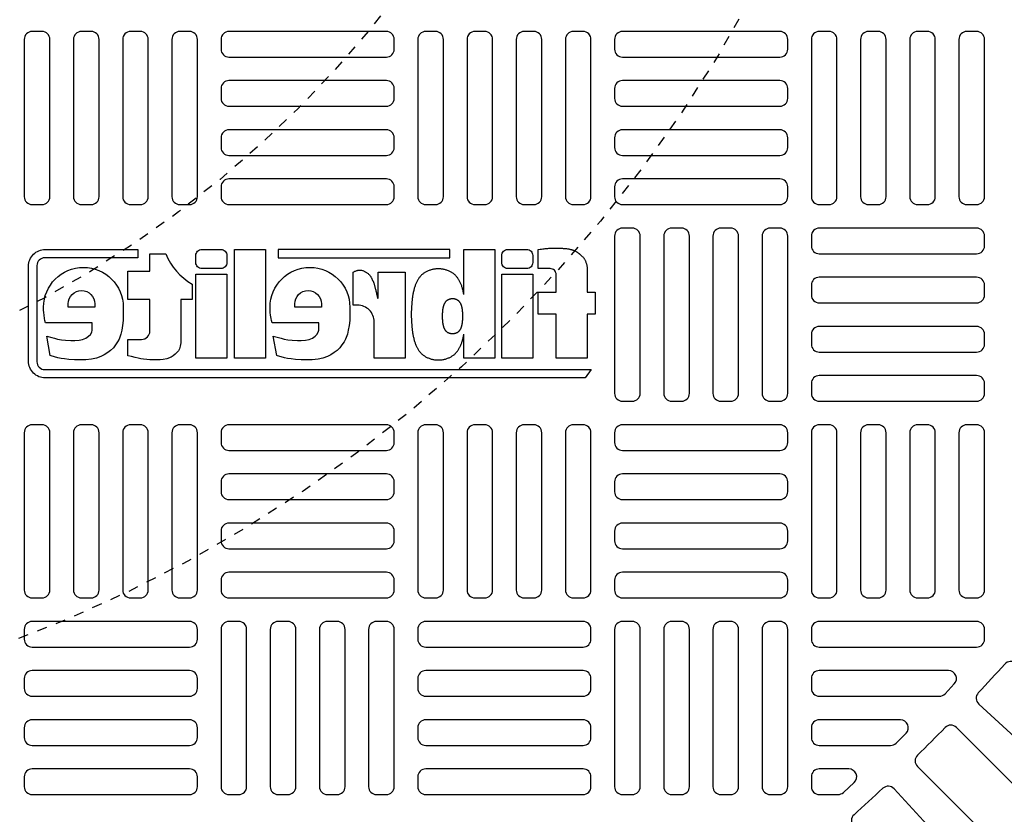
# Model space of a CAD drawing. Extents: x -169 to 7270, y -140 to 2984.
# Tile 503 of 656: x 1872.49 to 1882.34, y 1464.17 to 1472.13. Entities that reach past the tile are written whole.
import ezdxf

# ---------------------------------------------------------------- set-up
doc = ezdxf.new("R2010")
doc.units = 0
doc.header["$MEASUREMENT"] = 0
doc.linetypes.add('HIDDEN2', pattern=[0.28125, 0.1875, -0.09375])
doc.layers.get('DEFPOINTS').update_dxf_attribs({"linetype": 'CONTINUOUS'})
for name, color, linetype in [('TANK-MANHOLE-COVER-40', 2, 'CONTINUOUS'), ('TANK-MANHOLE-COVER-HATCH-40', 252, 'CONTINUOUS'), ('TANK-SLOPE', 3, 'CONTINUOUS')]:
    doc.layers.add(name, color=color, linetype=linetype)

msp = doc.modelspace()

# ---------------------------------------------------------------- linework, layer by layer
at = {"layer": 'DEFPOINTS', "color": 8, "linetype": 'HIDDEN2', "ltscale": 0.125}
msp.add_circle((1867.50097, 1479.01839), 14, dxfattribs=at)
msp.add_circle((1867.50097, 1479.01839), 14, dxfattribs=at)
at = {"layer": 'DEFPOINTS', "color": 8, "linetype": 'HIDDEN2', "ltscale": 0.5}
msp.add_circle((1867.50097, 1479.01839), 11, dxfattribs=at)
msp.add_circle((1867.50097, 1479.01839), 11, dxfattribs=at)
at = {"layer": 'TANK-MANHOLE-COVER-40', "color": 2}
for points in [[(1873.67674, 1469.82892), (1873.67674, 1469.7455), (1872.74423, 1469.7455, 0.4142136), (1872.66572, 1469.66698), (1872.66572, 1468.70454, 0.4142136), (1872.74423, 1468.62602), (1878.21197, 1468.62602), (1878.14904, 1468.54259), (1872.74914, 1468.54259, -0.4142136), (1872.58229, 1468.70944), (1872.58229, 1469.66207, -0.4142136), (1872.74914, 1469.82892)], [(1873.57592, 1468.76509), (1873.57592, 1468.92864), (1873.71274, 1468.92864, 0.4142136), (1873.79616, 1469.01207), (1873.79616, 1469.32921), (1873.57592, 1469.32921), (1873.57592, 1469.60992), (1873.79616, 1469.60992), (1873.79616, 1469.78384), (1873.95558, 1469.78384, 0.1618679), (1874.21755, 1469.48095), (1874.21755, 1469.32795), (1874.10615, 1469.32795), (1874.10615, 1468.89323), (1874.09993, 1468.86079), (1874.09239, 1468.8353), (1874.0808, 1468.81502), (1874.06572, 1468.79706), (1874.04833, 1468.78026), (1874.02804, 1468.76346), (1874.00948, 1468.7513), (1873.96658, 1468.73392), (1873.93005, 1468.72697), (1873.89816, 1468.72349), (1873.87091, 1468.72349), (1873.83438, 1468.72349), (1873.79669, 1468.72349), (1873.76538, 1468.72581), (1873.73291, 1468.72986), (1873.70682, 1468.73508), (1873.67841, 1468.74203), (1873.64884, 1468.7484), (1873.61174, 1468.75709)], [(1874.50656, 1469.63729), (1874.31575, 1469.63729, -0.4142136), (1874.25616, 1469.69688), (1874.25616, 1469.76933, -0.4142136), (1874.31575, 1469.82892), (1874.50656, 1469.82892, -0.4142136), (1874.56615, 1469.76933), (1874.56615, 1469.69688, -0.4142136)], [(1877.56701, 1469.63729), (1877.3762, 1469.63729, -0.4142136), (1877.31661, 1469.69688), (1877.31661, 1469.76933, -0.4142136), (1877.3762, 1469.82892), (1877.56701, 1469.82892, -0.4142136), (1877.6266, 1469.76933), (1877.6266, 1469.69688, -0.4142136)], [(1873.21989, 1469.02022), (1873.21989, 1469.09359), (1872.75331, 1469.09359), (1872.74583, 1469.1162), (1872.74232, 1469.13724), (1872.73725, 1469.17075), (1872.73413, 1469.19607), (1872.73296, 1469.22022), (1872.73205, 1469.2494, -1), (1873.53024, 1469.2494), (1873.52972, 1469.20946), (1873.52879, 1469.16047), (1873.52972, 1469.11888), (1873.52232, 1469.0662), (1873.51492, 1469.02092), (1873.50567, 1468.97933), (1873.48809, 1468.93127), (1873.47237, 1468.90262), (1873.45109, 1468.87304), (1873.43074, 1468.84531), (1873.40299, 1468.81759), (1873.37432, 1468.79633), (1873.34009, 1468.77415), (1873.30587, 1468.75751), (1873.26147, 1468.74088), (1873.21337, 1468.73071), (1873.15509, 1468.72424), (1873.09404, 1468.72332), (1873.04224, 1468.72332), (1872.98582, 1468.72701), (1872.94234, 1468.73256), (1872.90719, 1468.73718), (1872.87574, 1468.7455), (1872.84337, 1468.75289), (1872.80729, 1468.76398), (1872.79987, 1468.76744), (1872.7643, 1468.96192), (1872.81583, 1468.94744), (1872.84331, 1468.93921), (1872.87171, 1468.93188), (1872.91018, 1468.92456), (1872.95323, 1468.91999), (1873.00545, 1468.91816), (1873.04392, 1468.91724), (1873.08697, 1468.9209), (1873.12178, 1468.92731), (1873.15659, 1468.93921), (1873.18316, 1468.95934), (1873.20062, 1468.97686), (1873.21514, 1469.00193)], [(1875.03035, 1468.96192), (1875.08188, 1468.94744), (1875.10936, 1468.93921), (1875.13776, 1468.93188), (1875.17623, 1468.92456), (1875.21929, 1468.91999), (1875.2715, 1468.91816), (1875.30997, 1468.91724), (1875.35303, 1468.9209), (1875.38784, 1468.92731), (1875.42264, 1468.93921), (1875.44921, 1468.95934), (1875.46667, 1468.97686), (1875.48119, 1469.00193), (1875.48595, 1469.02022), (1875.48595, 1469.09359), (1875.01937, 1469.09359), (1875.01188, 1469.1162), (1875.00838, 1469.13724), (1875.00331, 1469.17075), (1875.00019, 1469.19607), (1874.99902, 1469.22022), (1874.99811, 1469.2494, -1), (1875.7963, 1469.2494), (1875.79577, 1469.20946), (1875.79485, 1469.16047), (1875.79577, 1469.11888), (1875.78837, 1469.0662), (1875.78097, 1469.02092), (1875.77172, 1468.97933), (1875.75415, 1468.93127), (1875.73842, 1468.90262), (1875.71715, 1468.87304), (1875.6968, 1468.84531), (1875.66905, 1468.81759), (1875.64037, 1468.79633), (1875.60615, 1468.77415), (1875.57192, 1468.75751), (1875.52752, 1468.74088), (1875.47942, 1468.73071), (1875.42115, 1468.72424), (1875.3601, 1468.72332), (1875.3083, 1468.72332), (1875.25187, 1468.72701), (1875.2084, 1468.73256), (1875.17325, 1468.73718), (1875.1418, 1468.7455), (1875.10942, 1468.75289), (1875.07335, 1468.76398), (1875.06593, 1468.76744)], [(1872.97908, 1469.2494), (1872.97908, 1469.28408, -1), (1873.24584, 1469.28408), (1873.24584, 1469.2494)], [(1875.24513, 1469.2494), (1875.24513, 1469.28408, -1), (1875.5119, 1469.28408), (1875.5119, 1469.2494)]]:
    msp.add_lwpolyline(points, format="xyb", close=True, dxfattribs=at)
for points in [[(1874.95173, 1468.74181), (1874.64174, 1468.74181), (1874.64174, 1469.82892), (1874.95173, 1469.82892)], [(1876.79637, 1469.7455), (1876.79637, 1469.82892), (1875.07812, 1469.82892), (1875.07812, 1469.7455)], [(1874.56615, 1468.74181), (1874.25616, 1468.74181), (1874.25616, 1469.58108), (1874.56615, 1469.58108)], [(1877.6266, 1468.74181), (1877.31661, 1468.74181), (1877.31661, 1469.58108), (1877.6266, 1469.58108)], [(1876.72101, 1469.1408), (1876.72116, 1469.13819), (1876.72133, 1469.13555), (1876.72151, 1469.13287), (1876.7217, 1469.13017), (1876.72189, 1469.12744), (1876.72209, 1469.1247), (1876.72229, 1469.12195), (1876.72248, 1469.1192), (1876.72266, 1469.11644), (1876.72285, 1469.11366), (1876.72305, 1469.11087), (1876.72328, 1469.10804), (1876.72353, 1469.10516), (1876.72382, 1469.10221), (1876.72416, 1469.0992), (1876.72455, 1469.0961), (1876.72501, 1469.09292), (1876.72553, 1469.08965), (1876.7261, 1469.08634), (1876.72672, 1469.08299), (1876.72739, 1469.07963), (1876.72809, 1469.07628), (1876.72882, 1469.07297), (1876.72958, 1469.06971), (1876.73037, 1469.06653), (1876.73117, 1469.06341), (1876.732, 1469.06037), (1876.73287, 1469.0574), (1876.73376, 1469.0545), (1876.73469, 1469.05166), (1876.73566, 1469.04889), (1876.73667, 1469.04619), (1876.73773, 1469.04354), (1876.73884, 1469.04095), (1876.73999, 1469.03841), (1876.7412, 1469.03593), (1876.74246, 1469.0335), (1876.74378, 1469.03111), (1876.74515, 1469.02876), (1876.74658, 1469.02645), (1876.74807, 1469.02417), (1876.74962, 1469.02194), (1876.75123, 1469.01976), (1876.7529, 1469.01763), (1876.75462, 1469.01556), (1876.7564, 1469.01356), (1876.75823, 1469.01164), (1876.76011, 1469.00979), (1876.76205, 1469.00803), (1876.76404, 1469.00634), (1876.76609, 1469.00474), (1876.76822, 1469.0032), (1876.77042, 1469.00172), (1876.7727, 1469.00031), (1876.77507, 1468.99894), (1876.77754, 1468.99762), (1876.78011, 1468.99634), (1876.78276, 1468.99512), (1876.7855, 1468.99394), (1876.7883, 1468.99283), (1876.79116, 1468.99179), (1876.79406, 1468.99083), (1876.79699, 1468.98994), (1876.79995, 1468.98916), (1876.80292, 1468.98846), (1876.8059, 1468.98787), (1876.80889, 1468.98737), (1876.81188, 1468.98697), (1876.81488, 1468.98665), (1876.81788, 1468.98643), (1876.82088, 1468.9863), (1876.82389, 1468.98626), (1876.82689, 1468.9863), (1876.8299, 1468.98643), (1876.8329, 1468.98665), (1876.8359, 1468.98697), (1876.83889, 1468.98737), (1876.84187, 1468.98787), (1876.84485, 1468.98846), (1876.84782, 1468.98916), (1876.85078, 1468.98994), (1876.85371, 1468.99083), (1876.85662, 1468.99179), (1876.85947, 1468.99283), (1876.86228, 1468.99394), (1876.86501, 1468.99512), (1876.86767, 1468.99634), (1876.87023, 1468.99762), (1876.8727, 1468.99894), (1876.87507, 1469.00031), (1876.87736, 1469.00172), (1876.87956, 1469.0032), (1876.88168, 1469.00474), (1876.88374, 1469.00634), (1876.88573, 1469.00803), (1876.88766, 1469.00979), (1876.88954, 1469.01164), (1876.89137, 1469.01356), (1876.89315, 1469.01556), (1876.89487, 1469.01763), (1876.89654, 1469.01976), (1876.89815, 1469.02194), (1876.8997, 1469.02417), (1876.90119, 1469.02645), (1876.90263, 1469.02876), (1876.904, 1469.03111), (1876.90531, 1469.0335), (1876.90657, 1469.03593), (1876.90778, 1469.03841), (1876.90893, 1469.04095), (1876.91004, 1469.04354), (1876.9111, 1469.04619), (1876.91211, 1469.04889), (1876.91308, 1469.05166), (1876.91401, 1469.0545), (1876.91491, 1469.0574), (1876.91577, 1469.06037), (1876.9166, 1469.06341), (1876.91741, 1469.06653), (1876.91819, 1469.06971), (1876.91895, 1469.07297), (1876.91968, 1469.07628), (1876.92039, 1469.07963), (1876.92105, 1469.08299), (1876.92167, 1469.08634), (1876.92225, 1469.08965), (1876.92277, 1469.09292), (1876.92322, 1469.0961), (1876.92362, 1469.0992), (1876.92396, 1469.10221), (1876.92425, 1469.10516), (1876.9245, 1469.10804), (1876.92472, 1469.11087), (1876.92492, 1469.11366), (1876.92511, 1469.11644), (1876.9253, 1469.1192), (1876.92549, 1469.12195), (1876.92568, 1469.1247), (1876.92588, 1469.12744), (1876.92607, 1469.13017), (1876.92626, 1469.13287), (1876.92644, 1469.13555), (1876.92661, 1469.13819), (1876.92676, 1469.1408), (1876.9269, 1469.14336), (1876.92702, 1469.14589), (1876.92713, 1469.14838), (1876.92721, 1469.15085), (1876.92728, 1469.1533), (1876.92733, 1469.15573), (1876.92736, 1469.15815), (1876.92737, 1469.16056), (1876.92736, 1469.16297), (1876.92733, 1469.16539), (1876.92728, 1469.16782), (1876.92721, 1469.17027), (1876.92713, 1469.17274), (1876.92702, 1469.17523), (1876.9269, 1469.17776), (1876.92676, 1469.18032), (1876.92661, 1469.18293), (1876.92644, 1469.18557), (1876.92626, 1469.18825), (1876.92607, 1469.19095), (1876.92588, 1469.19367), (1876.92568, 1469.19641), (1876.92549, 1469.19917), (1876.9253, 1469.20192), (1876.92511, 1469.20468), (1876.92492, 1469.20745), (1876.92472, 1469.21025), (1876.9245, 1469.21308), (1876.92425, 1469.21596), (1876.92396, 1469.2189), (1876.92362, 1469.22192), (1876.92322, 1469.22501), (1876.92277, 1469.2282), (1876.92225, 1469.23147), (1876.92167, 1469.23478), (1876.92105, 1469.23813), (1876.92039, 1469.24149), (1876.91968, 1469.24483), (1876.91895, 1469.24815), (1876.91819, 1469.25141), (1876.91741, 1469.25459), (1876.9166, 1469.25771), (1876.91577, 1469.26075), (1876.91491, 1469.26372), (1876.91401, 1469.26662), (1876.91308, 1469.26945), (1876.91211, 1469.27222), (1876.9111, 1469.27493), (1876.91004, 1469.27758), (1876.90893, 1469.28017), (1876.90778, 1469.2827), (1876.90657, 1469.28519), (1876.90531, 1469.28762), (1876.904, 1469.29001), (1876.90263, 1469.29236), (1876.90119, 1469.29467), (1876.8997, 1469.29694), (1876.89815, 1469.29918), (1876.89654, 1469.30136), (1876.89487, 1469.30349), (1876.89315, 1469.30555), (1876.89137, 1469.30755), (1876.88954, 1469.30948), (1876.88766, 1469.31133), (1876.88573, 1469.31309), (1876.88374, 1469.31477), (1876.88168, 1469.31638), (1876.87956, 1469.31792), (1876.87736, 1469.3194), (1876.87507, 1469.32081), (1876.8727, 1469.32218), (1876.87023, 1469.3235), (1876.86767, 1469.32477), (1876.86501, 1469.326), (1876.86228, 1469.32718), (1876.85947, 1469.32829), (1876.85662, 1469.32933), (1876.85371, 1469.33029), (1876.85078, 1469.33117), (1876.84782, 1469.33196), (1876.84485, 1469.33265), (1876.84187, 1469.33325), (1876.83889, 1469.33375), (1876.8359, 1469.33415), (1876.8329, 1469.33446), (1876.8299, 1469.33469), (1876.82689, 1469.33482), (1876.82389, 1469.33486), (1876.82088, 1469.33482), (1876.81788, 1469.33469), (1876.81488, 1469.33446), (1876.81188, 1469.33415), (1876.80889, 1469.33375), (1876.8059, 1469.33325), (1876.80292, 1469.33265), (1876.79995, 1469.33196), (1876.79699, 1469.33117), (1876.79406, 1469.33029), (1876.79116, 1469.32933), (1876.7883, 1469.32829), (1876.7855, 1469.32718), (1876.78276, 1469.326), (1876.78011, 1469.32477), (1876.77754, 1469.3235), (1876.77507, 1469.32218), (1876.7727, 1469.32081), (1876.77042, 1469.3194), (1876.76822, 1469.31792), (1876.76609, 1469.31638), (1876.76404, 1469.31477), (1876.76205, 1469.31309), (1876.76011, 1469.31133), (1876.75823, 1469.30948), (1876.7564, 1469.30755), (1876.75462, 1469.30555), (1876.7529, 1469.30349), (1876.75123, 1469.30136), (1876.74962, 1469.29918), (1876.74807, 1469.29694), (1876.74658, 1469.29467), (1876.74515, 1469.29236), (1876.74378, 1469.29001), (1876.74246, 1469.28762), (1876.7412, 1469.28519), (1876.73999, 1469.2827), (1876.73884, 1469.28017), (1876.73773, 1469.27758), (1876.73667, 1469.27493), (1876.73566, 1469.27222), (1876.73469, 1469.26945), (1876.73376, 1469.26662), (1876.73287, 1469.26372), (1876.732, 1469.26075), (1876.73117, 1469.25771), (1876.73037, 1469.25459), (1876.72958, 1469.25141), (1876.72882, 1469.24815), (1876.72809, 1469.24483), (1876.72739, 1469.24149), (1876.72672, 1469.23813), (1876.7261, 1469.23478), (1876.72553, 1469.23147), (1876.72501, 1469.2282), (1876.72455, 1469.22501), (1876.72416, 1469.22192), (1876.72382, 1469.2189), (1876.72353, 1469.21596), (1876.72328, 1469.21308), (1876.72305, 1469.21025), (1876.72285, 1469.20745), (1876.72266, 1469.20468), (1876.72248, 1469.20192), (1876.72229, 1469.19917), (1876.72209, 1469.19641), (1876.72189, 1469.19367), (1876.7217, 1469.19095), (1876.72151, 1469.18825), (1876.72133, 1469.18557), (1876.72116, 1469.18293), (1876.72101, 1469.18032), (1876.72087, 1469.17776), (1876.72075, 1469.17523), (1876.72065, 1469.17274), (1876.72056, 1469.17027), (1876.72049, 1469.16782), (1876.72045, 1469.16539), (1876.72042, 1469.16297), (1876.72041, 1469.16056), (1876.72042, 1469.15815), (1876.72045, 1469.15573), (1876.72049, 1469.1533), (1876.72056, 1469.15085), (1876.72065, 1469.14838), (1876.72075, 1469.14589), (1876.72087, 1469.14336)]]:
    msp.add_lwpolyline(points, close=True, dxfattribs=at)
for points in [[(1876.93694, 1469.37717), (1876.93694, 1469.82892), (1877.24693, 1469.82892), (1877.24693, 1468.74181), (1876.93694, 1468.74181), (1876.93694, 1468.97982)], [(1877.68183, 1469.82892), (1877.69949, 1469.83123), (1877.71493, 1469.83321), (1877.72846, 1469.83489), (1877.74036, 1469.83631), (1877.75094, 1469.83749), (1877.76049, 1469.83846), (1877.76932, 1469.83926), (1877.77772, 1469.83991), (1877.78593, 1469.84044), (1877.79404, 1469.84086), (1877.80205, 1469.8412), (1877.80998, 1469.84145), (1877.81785, 1469.84164), (1877.82568, 1469.84178), (1877.83349, 1469.84187), (1877.8413, 1469.84194), (1877.84912, 1469.84199), (1877.85698, 1469.84202), (1877.86489, 1469.84201), (1877.87288, 1469.84196), (1877.88096, 1469.84186), (1877.88916, 1469.8417), (1877.89749, 1469.84147), (1877.90598, 1469.84116), (1877.91463, 1469.84076), (1877.92337, 1469.84028), (1877.93211, 1469.83972), (1877.94077, 1469.83907), (1877.94926, 1469.83834), (1877.95749, 1469.83753), (1877.96539, 1469.83664), (1877.97285, 1469.83568), (1877.97983, 1469.83465), (1877.98634, 1469.83355), (1877.99245, 1469.83238), (1877.9982, 1469.83115), (1878.00366, 1469.82985), (1878.00886, 1469.82851), (1878.01387, 1469.82711), (1878.01874, 1469.82567), (1878.02351, 1469.82418), (1878.0282, 1469.82263), (1878.03281, 1469.821), (1878.03736, 1469.81929), (1878.04183, 1469.81748), (1878.04625, 1469.81555), (1878.05061, 1469.81348), (1878.05492, 1469.81127), (1878.05918, 1469.80891), (1878.06337, 1469.80642), (1878.06747, 1469.80383), (1878.07146, 1469.80118), (1878.0753, 1469.7985), (1878.07899, 1469.79583), (1878.08248, 1469.79319), (1878.08577, 1469.79062), (1878.08883, 1469.78814), (1878.09172, 1469.78573), (1878.09448, 1469.78334), (1878.09718, 1469.78095), (1878.09987, 1469.77852), (1878.10262, 1469.77601), (1878.10546, 1469.77337), (1878.10848, 1469.77059), (1878.11169, 1469.76762), (1878.11507, 1469.76447), (1878.11857, 1469.76116), (1878.12214, 1469.7577), (1878.12572, 1469.7541), (1878.12927, 1469.75037), (1878.13272, 1469.74652), (1878.13604, 1469.74258), (1878.13918, 1469.73854), (1878.14214, 1469.73438), (1878.14493, 1469.73006), (1878.14757, 1469.72555), (1878.15007, 1469.72082), (1878.15245, 1469.71583), (1878.15471, 1469.71055), (1878.15687, 1469.70495), (1878.15894, 1469.699), (1878.16091, 1469.69279), (1878.16277, 1469.68641), (1878.16451, 1469.67996), (1878.16612, 1469.67352), (1878.16759, 1469.6672), (1878.1689, 1469.66108), (1878.17005, 1469.65526)], [(1876.93694, 1469.37717), (1876.93613, 1469.38153), (1876.93439, 1469.39032), (1876.93255, 1469.39908), (1876.93063, 1469.40775), (1876.92864, 1469.41628), (1876.92659, 1469.42463), (1876.92448, 1469.43277), (1876.92231, 1469.44073), (1876.92005, 1469.44851), (1876.91771, 1469.4561), (1876.91527, 1469.46352), (1876.91273, 1469.47077), (1876.91008, 1469.47786), (1876.90731, 1469.48479), (1876.90441, 1469.49157), (1876.90139, 1469.4982), (1876.89823, 1469.5047), (1876.89493, 1469.51108), (1876.89149, 1469.51734), (1876.8879, 1469.52348), (1876.88415, 1469.52953), (1876.88025, 1469.53548), (1876.87619, 1469.54132), (1876.87197, 1469.54703), (1876.86761, 1469.5526), (1876.8631, 1469.55802), (1876.85845, 1469.56325), (1876.85366, 1469.5683), (1876.84873, 1469.57313), (1876.84367, 1469.57774), (1876.83846, 1469.58215), (1876.83308, 1469.58636), (1876.82752, 1469.59038), (1876.82176, 1469.59424), (1876.81578, 1469.59795), (1876.80957, 1469.60153), (1876.80311, 1469.60498), (1876.7964, 1469.60832), (1876.78944, 1469.61154), (1876.78229, 1469.61461), (1876.77495, 1469.61752), (1876.76747, 1469.62024), (1876.75988, 1469.62277), (1876.75219, 1469.62507), (1876.74445, 1469.62714), (1876.73668, 1469.62895), (1876.72888, 1469.6305), (1876.72107, 1469.63181), (1876.71324, 1469.63287), (1876.70539, 1469.63369), (1876.69753, 1469.63426), (1876.68967, 1469.63461), (1876.6818, 1469.63472), (1876.67394, 1469.63461), (1876.66607, 1469.63426), (1876.65822, 1469.63369), (1876.65037, 1469.63287), (1876.64254, 1469.63181), (1876.63472, 1469.6305), (1876.62692, 1469.62895), (1876.61915, 1469.62714), (1876.61141, 1469.62507), (1876.60373, 1469.62277), (1876.59613, 1469.62024), (1876.58865, 1469.61752), (1876.58132, 1469.61461), (1876.57416, 1469.61154), (1876.56721, 1469.60832), (1876.56049, 1469.60498), (1876.55403, 1469.60153), (1876.54783, 1469.59795), (1876.54185, 1469.59424), (1876.53609, 1469.59038), (1876.53053, 1469.58636), (1876.52515, 1469.58215), (1876.51994, 1469.57774), (1876.51487, 1469.57313), (1876.50995, 1469.5683), (1876.50515, 1469.56325), (1876.5005, 1469.55802), (1876.49599, 1469.5526), (1876.49163, 1469.54703), (1876.48742, 1469.54132), (1876.48336, 1469.53548), (1876.47945, 1469.52953), (1876.47571, 1469.52348), (1876.47211, 1469.51734), (1876.46867, 1469.51108), (1876.46537, 1469.5047), (1876.46222, 1469.4982), (1876.45919, 1469.49157), (1876.4563, 1469.48479), (1876.45353, 1469.47786), (1876.45087, 1469.47077), (1876.44833, 1469.46352), (1876.4459, 1469.4561), (1876.44356, 1469.44851), (1876.4413, 1469.44073), (1876.43912, 1469.43277), (1876.43701, 1469.42463), (1876.43497, 1469.41628), (1876.43298, 1469.40775), (1876.43105, 1469.39908), (1876.42922, 1469.39032), (1876.42747, 1469.38153), (1876.42585, 1469.37277), (1876.42435, 1469.36409), (1876.42299, 1469.35555), (1876.42179, 1469.3472), (1876.42076, 1469.3391), (1876.41987, 1469.33121), (1876.41911, 1469.32351), (1876.41846, 1469.31597), (1876.41788, 1469.30856), (1876.41735, 1469.30124), (1876.41685, 1469.29398), (1876.41636, 1469.28676), (1876.41586, 1469.27954), (1876.41535, 1469.27234), (1876.41484, 1469.26517), (1876.41433, 1469.25804), (1876.41384, 1469.25096), (1876.41337, 1469.24396), (1876.41293, 1469.23704), (1876.41252, 1469.23022), (1876.41216, 1469.22351), (1876.41184, 1469.21689), (1876.41157, 1469.21037), (1876.41135, 1469.20391), (1876.41118, 1469.1975), (1876.41105, 1469.19114), (1876.41097, 1469.18481), (1876.41095, 1469.17849), (1876.41097, 1469.17218), (1876.41105, 1469.16584), (1876.41118, 1469.15948), (1876.41135, 1469.15308), (1876.41157, 1469.14662), (1876.41184, 1469.14009), (1876.41216, 1469.13348), (1876.41252, 1469.12677), (1876.41293, 1469.11995), (1876.41337, 1469.11303), (1876.41384, 1469.10602), (1876.41433, 1469.09895), (1876.41484, 1469.09182), (1876.41535, 1469.08464), (1876.41586, 1469.07744), (1876.41636, 1469.07023), (1876.41685, 1469.063), (1876.41735, 1469.05575), (1876.41788, 1469.04843), (1876.41846, 1469.04102), (1876.41911, 1469.03348), (1876.41987, 1469.02578), (1876.42076, 1469.01789), (1876.42179, 1469.00978), (1876.42299, 1469.00144), (1876.42435, 1468.9929), (1876.42585, 1468.98422), (1876.42747, 1468.97546), (1876.42922, 1468.96667), (1876.43105, 1468.95791), (1876.43298, 1468.94923), (1876.43497, 1468.9407), (1876.43701, 1468.93236), (1876.43912, 1468.92421), (1876.4413, 1468.91626), (1876.44356, 1468.90848), (1876.4459, 1468.90089), (1876.44833, 1468.89347), (1876.45087, 1468.88621), (1876.45353, 1468.87913), (1876.4563, 1468.8722), (1876.45919, 1468.86542), (1876.46222, 1468.85878), (1876.46537, 1468.85228), (1876.46867, 1468.84591), (1876.47211, 1468.83965), (1876.47571, 1468.8335), (1876.47945, 1468.82746), (1876.48336, 1468.82151), (1876.48742, 1468.81567), (1876.49163, 1468.80995), (1876.49599, 1468.80438), (1876.5005, 1468.79897), (1876.50515, 1468.79374), (1876.50995, 1468.78869), (1876.51487, 1468.78386), (1876.51994, 1468.77924), (1876.52515, 1468.77484), (1876.53053, 1468.77063), (1876.53609, 1468.7666), (1876.54185, 1468.76274), (1876.54783, 1468.75903), (1876.55403, 1468.75546), (1876.56049, 1468.75201), (1876.56721, 1468.74867), (1876.57416, 1468.74545), (1876.58132, 1468.74238), (1876.58865, 1468.73947), (1876.59613, 1468.73674), (1876.60373, 1468.73422), (1876.61141, 1468.73191), (1876.61915, 1468.72985), (1876.62692, 1468.72804), (1876.63472, 1468.72648), (1876.64254, 1468.72518), (1876.65037, 1468.72412), (1876.65822, 1468.7233), (1876.66607, 1468.72272), (1876.67394, 1468.72238), (1876.6818, 1468.72226), (1876.68967, 1468.72238), (1876.69753, 1468.72272), (1876.70539, 1468.7233), (1876.71324, 1468.72412), (1876.72107, 1468.72518), (1876.72888, 1468.72648), (1876.73668, 1468.72804), (1876.74445, 1468.72985), (1876.75219, 1468.73191), (1876.75988, 1468.73422), (1876.76747, 1468.73674), (1876.77495, 1468.73947), (1876.78229, 1468.74238), (1876.78944, 1468.74545), (1876.7964, 1468.74867), (1876.80311, 1468.75201), (1876.80957, 1468.75546), (1876.81578, 1468.75903), (1876.82176, 1468.76274), (1876.82752, 1468.7666), (1876.83308, 1468.77063), (1876.83846, 1468.77484), (1876.84367, 1468.77924), (1876.84873, 1468.78386), (1876.85366, 1468.78869), (1876.85845, 1468.79374), (1876.8631, 1468.79897), (1876.86761, 1468.80438), (1876.87197, 1468.80995), (1876.87619, 1468.81567), (1876.88025, 1468.82151), (1876.88415, 1468.82746), (1876.8879, 1468.8335), (1876.89149, 1468.83965), (1876.89493, 1468.84591), (1876.89823, 1468.85228), (1876.90139, 1468.85878), (1876.90441, 1468.86542), (1876.90731, 1468.8722), (1876.91008, 1468.87913), (1876.91273, 1468.88621), (1876.91527, 1468.89347), (1876.91771, 1468.90089), (1876.92005, 1468.90848), (1876.92231, 1468.91626), (1876.92448, 1468.92421), (1876.92659, 1468.93236), (1876.92864, 1468.9407), (1876.93063, 1468.94923), (1876.93255, 1468.95791), (1876.93439, 1468.96667), (1876.93613, 1468.97546), (1876.93694, 1468.97982)]]:
    msp.add_lwpolyline(points, dxfattribs=at)
for points in [[(1878.17005, 1469.65526), (1878.17005, 1469.40185), (1878.25158, 1469.40185), (1878.25158, 1469.18184), (1878.17005, 1469.18184), (1878.17005, 1468.74181), (1877.86007, 1468.74181), (1877.86007, 1469.18184), (1877.68183, 1469.18184), (1877.68183, 1469.40185), (1877.86007, 1469.40185), (1877.86007, 1469.5777, 0.4142136), (1877.80047, 1469.63729), (1877.68183, 1469.63729), (1877.68183, 1469.82892)], [(1876.07344, 1469.34132), (1876.07923, 1469.34132), (1876.07923, 1469.60232), (1876.35044, 1469.60232), (1876.35044, 1468.74181), (1876.04045, 1468.74181), (1876.04045, 1469.10368, 0.4142136), (1875.8736, 1469.27053), (1875.8299, 1469.27053), (1875.8299, 1469.60232, -0.0155145), (1875.84348, 1469.60915, -0.0247331), (1875.85232, 1469.61274, -0.0059457), (1875.86798, 1469.61801, -0.0128698), (1875.8753, 1469.62017, -0.049414), (1875.89178, 1469.62288, -0.0539295), (1875.90708, 1469.6222, -0.0366274), (1875.92157, 1469.61888, -0.0425645), (1875.93344, 1469.6141, -0.0062906), (1875.9438, 1469.60869, -0.008872), (1875.95102, 1469.60464, -0.0093213), (1875.96256, 1469.5976, -0.0097415), (1875.97333, 1469.59045, -0.0289061), (1875.98353, 1469.58249, -0.0276934), (1875.99317, 1469.57302, -0.0266299), (1876.00224, 1469.56194, -0.0416471), (1876.00703, 1469.55412, -0.0002646), (1876.01198, 1469.54427, -0.0001633), (1876.01998, 1469.52831, -0.000116), (1876.0292, 1469.5099, -0.0006659), (1876.0308, 1469.50669, -0.0348426), (1876.0334, 1469.50041, -0.014153), (1876.03824, 1469.4844, -0.0016759), (1876.04196, 1469.47052, 0.0030302), (1876.04568, 1469.45665, 0.0003982), (1876.04939, 1469.44317, -0.0007237), (1876.05311, 1469.42968, -0.0016601), (1876.0575, 1469.41346, -0.0066972), (1876.05852, 1469.40942, -0.0037939), (1876.05938, 1469.40567, -0.0006926), (1876.06393, 1469.3851, -0.0002719), (1876.06448, 1469.3826, -0.0000196), (1876.07204, 1469.34795, -0.0026773), (1876.07311, 1469.3429, -0.0001013), (1876.07344, 1469.34132)]]:
    msp.add_lwpolyline(points, format="xyb", dxfattribs=at)
at = {"layer": 'TANK-MANHOLE-COVER-40', "color": 4, "linetype": 'Continuous'}
msp.add_circle((1867.5002, 1479.01839), 22.63902, dxfattribs=at)
at = {"layer": 'TANK-MANHOLE-COVER-40', "color": 1, "linetype": 'Continuous'}
msp.add_circle((1867.5002, 1479.01839), 22.44094, dxfattribs=at)
at = {"layer": 'TANK-MANHOLE-COVER-40', "color": 2, "linetype": 'Continuous'}
msp.add_circle((1867.5002, 1479.01839), 21.65354, dxfattribs=at)
at = {"layer": 'TANK-MANHOLE-COVER-HATCH-40', "linetype": 'Continuous', "flags": 128}
for points in [[(1872.61831, 1472.01052, 0.4142136), (1872.53957, 1471.93178), (1872.53957, 1470.35697, 0.4142136), (1872.61831, 1470.27823), (1872.71673, 1470.27823, 0.4142136), (1872.79547, 1470.35697), (1872.79547, 1471.93178, 0.4142136), (1872.71673, 1472.01052)], [(1873.11044, 1472.01052, 0.4142136), (1873.0317, 1471.93178), (1873.0317, 1470.35697, 0.4142136), (1873.11044, 1470.27823), (1873.20886, 1470.27823, 0.4142136), (1873.2876, 1470.35697), (1873.2876, 1471.93178, 0.4142136), (1873.20886, 1472.01052)], [(1873.60256, 1472.01052, 0.4142136), (1873.52382, 1471.93178), (1873.52382, 1470.35697, 0.4142136), (1873.60256, 1470.27823), (1873.70099, 1470.27823, 0.4142136), (1873.77973, 1470.35697), (1873.77973, 1471.93178, 0.4142136), (1873.70099, 1472.01052)], [(1874.09469, 1472.01052, 0.4142136), (1874.01595, 1471.93178), (1874.01595, 1470.35697, 0.4142136), (1874.09469, 1470.27823), (1874.19311, 1470.27823, 0.4142136), (1874.27185, 1470.35697), (1874.27185, 1471.93178, 0.4142136), (1874.19311, 1472.01052)], [(1874.50807, 1471.83335, 0.4142136), (1874.58681, 1471.75461), (1876.16162, 1471.75461, 0.4142136), (1876.24036, 1471.83335), (1876.24036, 1471.93178, 0.4142136), (1876.16162, 1472.01052), (1874.58681, 1472.01052, 0.4142136), (1874.50807, 1471.93178)], [(1876.55532, 1472.01052, 0.4142136), (1876.47658, 1471.93178), (1876.47658, 1470.35697, 0.4142136), (1876.55532, 1470.27823), (1876.65374, 1470.27823, 0.4142136), (1876.73248, 1470.35697), (1876.73248, 1471.93178, 0.4142136), (1876.65374, 1472.01052)], [(1877.04744, 1472.01052, 0.4142136), (1876.9687, 1471.93178), (1876.9687, 1470.35697, 0.4142136), (1877.04744, 1470.27823), (1877.14587, 1470.27823, 0.4142136), (1877.22461, 1470.35697), (1877.22461, 1471.93178, 0.4142136), (1877.14587, 1472.01052)], [(1877.53957, 1472.01052, 0.4142136), (1877.46083, 1471.93178), (1877.46083, 1470.35697, 0.4142136), (1877.53957, 1470.27823), (1877.63799, 1470.27823, 0.4142136), (1877.71673, 1470.35697), (1877.71673, 1471.93178, 0.4142136), (1877.63799, 1472.01052)], [(1878.0317, 1472.01052, 0.4142136), (1877.95296, 1471.93178), (1877.95296, 1470.35697, 0.4142136), (1878.0317, 1470.27823), (1878.13012, 1470.27823, 0.4142136), (1878.20886, 1470.35697), (1878.20886, 1471.93178, 0.4142136), (1878.13012, 1472.01052)], [(1878.44508, 1471.83335, 0.4142136), (1878.52382, 1471.75461), (1880.09862, 1471.75461, 0.4142136), (1880.17736, 1471.83335), (1880.17736, 1471.93178, 0.4142136), (1880.09862, 1472.01052), (1878.52382, 1472.01052, 0.4142136), (1878.44508, 1471.93178)], [(1880.49233, 1472.01052, 0.4142136), (1880.41359, 1471.93178), (1880.41359, 1470.35697, 0.4142136), (1880.49233, 1470.27823), (1880.59075, 1470.27823, 0.4142136), (1880.66949, 1470.35697), (1880.66949, 1471.93178, 0.4142136), (1880.59075, 1472.01052)], [(1880.98445, 1472.01052, 0.4142136), (1880.90571, 1471.93178), (1880.90571, 1470.35697, 0.4142136), (1880.98445, 1470.27823), (1881.08288, 1470.27823, 0.4142136), (1881.16162, 1470.35697), (1881.16162, 1471.93178, 0.4142136), (1881.08288, 1472.01052)], [(1881.47658, 1472.01052, 0.4142136), (1881.39784, 1471.93178), (1881.39784, 1470.35697, 0.4142136), (1881.47658, 1470.27823), (1881.575, 1470.27823, 0.4142136), (1881.65374, 1470.35697), (1881.65374, 1471.93178, 0.4142136), (1881.575, 1472.01052)], [(1881.9687, 1472.01052, 0.4142136), (1881.88996, 1471.93178), (1881.88996, 1470.35697, 0.4142136), (1881.9687, 1470.27823), (1882.06713, 1470.27823, 0.4142136), (1882.14587, 1470.35697), (1882.14587, 1471.93178, 0.4142136), (1882.06713, 1472.01052)], [(1874.50807, 1471.34123, 0.4142136), (1874.58681, 1471.26249), (1876.16162, 1471.26249, 0.4142136), (1876.24036, 1471.34123), (1876.24036, 1471.43965, 0.4142136), (1876.16162, 1471.51839), (1874.58681, 1471.51839, 0.4142136), (1874.50807, 1471.43965)], [(1878.44508, 1471.34123, 0.4142136), (1878.52382, 1471.26249), (1880.09862, 1471.26249, 0.4142136), (1880.17736, 1471.34123), (1880.17736, 1471.43965, 0.4142136), (1880.09862, 1471.51839), (1878.52382, 1471.51839, 0.4142136), (1878.44508, 1471.43965)], [(1874.50807, 1470.8491, 0.4142136), (1874.58681, 1470.77036), (1876.16162, 1470.77036, 0.4142136), (1876.24036, 1470.8491), (1876.24036, 1470.94753, 0.4142136), (1876.16162, 1471.02627), (1874.58681, 1471.02627, 0.4142136), (1874.50807, 1470.94753)], [(1878.44508, 1470.8491, 0.4142136), (1878.52382, 1470.77036), (1880.09862, 1470.77036, 0.4142136), (1880.17736, 1470.8491), (1880.17736, 1470.94753, 0.4142136), (1880.09862, 1471.02627), (1878.52382, 1471.02627, 0.4142136), (1878.44508, 1470.94753)], [(1874.50807, 1470.35697, 0.4142136), (1874.58681, 1470.27823), (1876.16162, 1470.27823, 0.4142136), (1876.24036, 1470.35697), (1876.24036, 1470.4554, 0.4142136), (1876.16162, 1470.53414), (1874.58681, 1470.53414, 0.4142136), (1874.50807, 1470.4554)], [(1878.44508, 1470.35697, 0.4142136), (1878.52382, 1470.27823), (1880.09862, 1470.27823, 0.4142136), (1880.17736, 1470.35697), (1880.17736, 1470.4554, 0.4142136), (1880.09862, 1470.53414), (1878.52382, 1470.53414, 0.4142136), (1878.44508, 1470.4554)], [(1878.52382, 1470.04201, 0.4142136), (1878.44508, 1469.96327), (1878.44508, 1468.38847, 0.4142136), (1878.52382, 1468.30973), (1878.62225, 1468.30973, 0.4142136), (1878.70099, 1468.38847), (1878.70099, 1469.96327, 0.4142136), (1878.62225, 1470.04201)], [(1879.01595, 1470.04201, 0.4142136), (1878.93721, 1469.96327), (1878.93721, 1468.38847, 0.4142136), (1879.01595, 1468.30973), (1879.11437, 1468.30973, 0.4142136), (1879.19311, 1468.38847), (1879.19311, 1469.96327, 0.4142136), (1879.11437, 1470.04201)], [(1879.50807, 1470.04201, 0.4142136), (1879.42933, 1469.96327), (1879.42933, 1468.38847, 0.4142136), (1879.50807, 1468.30973), (1879.6065, 1468.30973, 0.4142136), (1879.68524, 1468.38847), (1879.68524, 1469.96327, 0.4142136), (1879.6065, 1470.04201)], [(1880.0002, 1470.04201, 0.4142136), (1879.92146, 1469.96327), (1879.92146, 1468.38847, 0.4142136), (1880.0002, 1468.30973), (1880.09862, 1468.30973, 0.4142136), (1880.17736, 1468.38847), (1880.17736, 1469.96327, 0.4142136), (1880.09862, 1470.04201)], [(1882.14587, 1469.96327, 0.4142136), (1882.06713, 1470.04201), (1880.49233, 1470.04201, 0.4142136), (1880.41359, 1469.96327), (1880.41359, 1469.86485, 0.4142136), (1880.49233, 1469.78611), (1882.06713, 1469.78611, 0.4142136), (1882.14587, 1469.86485)], [(1882.14587, 1469.47115, 0.4142136), (1882.06713, 1469.54989), (1880.49233, 1469.54989, 0.4142136), (1880.41359, 1469.47115), (1880.41359, 1469.37272, 0.4142136), (1880.49233, 1469.29398), (1882.06713, 1469.29398, 0.4142136), (1882.14587, 1469.37272)], [(1882.14587, 1468.97902, 0.4142136), (1882.06713, 1469.05776), (1880.49233, 1469.05776, 0.4142136), (1880.41359, 1468.97902), (1880.41359, 1468.8806, 0.4142136), (1880.49233, 1468.80186), (1882.06713, 1468.80186, 0.4142136), (1882.14587, 1468.8806)], [(1882.14587, 1468.4869, 0.4142136), (1882.06713, 1468.56564), (1880.49233, 1468.56564, 0.4142136), (1880.41359, 1468.4869), (1880.41359, 1468.38847, 0.4142136), (1880.49233, 1468.30973), (1882.06713, 1468.30973, 0.4142136), (1882.14587, 1468.38847)], [(1872.61831, 1468.07351, 0.4142136), (1872.53957, 1467.99477), (1872.53957, 1466.41997, 0.4142136), (1872.61831, 1466.34123), (1872.71673, 1466.34123, 0.4142136), (1872.79547, 1466.41997), (1872.79547, 1467.99477, 0.4142136), (1872.71673, 1468.07351)], [(1873.11044, 1468.07351, 0.4142136), (1873.0317, 1467.99477), (1873.0317, 1466.41997, 0.4142136), (1873.11044, 1466.34123), (1873.20886, 1466.34123, 0.4142136), (1873.2876, 1466.41997), (1873.2876, 1467.99477, 0.4142136), (1873.20886, 1468.07351)], [(1873.60256, 1468.07351, 0.4142136), (1873.52382, 1467.99477), (1873.52382, 1466.41997, 0.4142136), (1873.60256, 1466.34123), (1873.70099, 1466.34123, 0.4142136), (1873.77973, 1466.41997), (1873.77973, 1467.99477, 0.4142136), (1873.70099, 1468.07351)], [(1874.09469, 1468.07351, 0.4142136), (1874.01595, 1467.99477), (1874.01595, 1466.41997, 0.4142136), (1874.09469, 1466.34123), (1874.19311, 1466.34123, 0.4142136), (1874.27185, 1466.41997), (1874.27185, 1467.99477, 0.4142136), (1874.19311, 1468.07351)], [(1874.50807, 1467.89634, 0.4142136), (1874.58681, 1467.8176), (1876.16162, 1467.8176, 0.4142136), (1876.24036, 1467.89634), (1876.24036, 1467.99477, 0.4142136), (1876.16162, 1468.07351), (1874.58681, 1468.07351, 0.4142136), (1874.50807, 1467.99477)], [(1876.55532, 1468.07351, 0.4142136), (1876.47658, 1467.99477), (1876.47658, 1466.41997, 0.4142136), (1876.55532, 1466.34123), (1876.65374, 1466.34123, 0.4142136), (1876.73248, 1466.41997), (1876.73248, 1467.99477, 0.4142136), (1876.65374, 1468.07351)], [(1877.04744, 1468.07351, 0.4142136), (1876.9687, 1467.99477), (1876.9687, 1466.41997, 0.4142136), (1877.04744, 1466.34123), (1877.14587, 1466.34123, 0.4142136), (1877.22461, 1466.41997), (1877.22461, 1467.99477, 0.4142136), (1877.14587, 1468.07351)], [(1877.53957, 1468.07351, 0.4142136), (1877.46083, 1467.99477), (1877.46083, 1466.41997, 0.4142136), (1877.53957, 1466.34123), (1877.63799, 1466.34123, 0.4142136), (1877.71673, 1466.41997), (1877.71673, 1467.99477, 0.4142136), (1877.63799, 1468.07351)], [(1878.0317, 1468.07351, 0.4142136), (1877.95296, 1467.99477), (1877.95296, 1466.41997, 0.4142136), (1878.0317, 1466.34123), (1878.13012, 1466.34123, 0.4142136), (1878.20886, 1466.41997), (1878.20886, 1467.99477, 0.4142136), (1878.13012, 1468.07351)], [(1878.44508, 1467.89634, 0.4142136), (1878.52382, 1467.8176), (1880.09862, 1467.8176, 0.4142136), (1880.17736, 1467.89634), (1880.17736, 1467.99477, 0.4142136), (1880.09862, 1468.07351), (1878.52382, 1468.07351, 0.4142136), (1878.44508, 1467.99477)], [(1880.49233, 1468.07351, 0.4142136), (1880.41359, 1467.99477), (1880.41359, 1466.41997, 0.4142136), (1880.49233, 1466.34123), (1880.59075, 1466.34123, 0.4142136), (1880.66949, 1466.41997), (1880.66949, 1467.99477, 0.4142136), (1880.59075, 1468.07351)], [(1880.98445, 1468.07351, 0.4142136), (1880.90571, 1467.99477), (1880.90571, 1466.41997, 0.4142136), (1880.98445, 1466.34123), (1881.08288, 1466.34123, 0.4142136), (1881.16162, 1466.41997), (1881.16162, 1467.99477, 0.4142136), (1881.08288, 1468.07351)], [(1881.47658, 1468.07351, 0.4142136), (1881.39784, 1467.99477), (1881.39784, 1466.41997, 0.4142136), (1881.47658, 1466.34123), (1881.575, 1466.34123, 0.4142136), (1881.65374, 1466.41997), (1881.65374, 1467.99477, 0.4142136), (1881.575, 1468.07351)], [(1881.9687, 1468.07351, 0.4142136), (1881.88996, 1467.99477), (1881.88996, 1466.41997, 0.4142136), (1881.9687, 1466.34123), (1882.06713, 1466.34123, 0.4142136), (1882.14587, 1466.41997), (1882.14587, 1467.99477, 0.4142136), (1882.06713, 1468.07351)], [(1874.50807, 1467.40422, 0.4142136), (1874.58681, 1467.32548), (1876.16162, 1467.32548, 0.4142136), (1876.24036, 1467.40422), (1876.24036, 1467.50264, 0.4142136), (1876.16162, 1467.58138), (1874.58681, 1467.58138, 0.4142136), (1874.50807, 1467.50264)], [(1878.44508, 1467.40422, 0.4142136), (1878.52382, 1467.32548), (1880.09862, 1467.32548, 0.4142136), (1880.17736, 1467.40422), (1880.17736, 1467.50264, 0.4142136), (1880.09862, 1467.58138), (1878.52382, 1467.58138, 0.4142136), (1878.44508, 1467.50264)], [(1874.50807, 1466.91209, 0.4142136), (1874.58681, 1466.83335), (1876.16162, 1466.83335, 0.4142136), (1876.24036, 1466.91209), (1876.24036, 1467.01052, 0.4142136), (1876.16162, 1467.08926), (1874.58681, 1467.08926, 0.4142136), (1874.50807, 1467.01052)], [(1878.44508, 1466.91209, 0.4142136), (1878.52382, 1466.83335), (1880.09862, 1466.83335, 0.4142136), (1880.17736, 1466.91209), (1880.17736, 1467.01052, 0.4142136), (1880.09862, 1467.08926), (1878.52382, 1467.08926, 0.4142136), (1878.44508, 1467.01052)], [(1874.50807, 1466.41997, 0.4142136), (1874.58681, 1466.34123), (1876.16162, 1466.34123, 0.4142136), (1876.24036, 1466.41997), (1876.24036, 1466.51839, 0.4142136), (1876.16162, 1466.59713), (1874.58681, 1466.59713, 0.4142136), (1874.50807, 1466.51839)], [(1878.44508, 1466.41997, 0.4142136), (1878.52382, 1466.34123), (1880.09862, 1466.34123, 0.4142136), (1880.17736, 1466.41997), (1880.17736, 1466.51839, 0.4142136), (1880.09862, 1466.59713), (1878.52382, 1466.59713, 0.4142136), (1878.44508, 1466.51839)], [(1874.27185, 1466.02627, 0.4142136), (1874.19311, 1466.10501), (1872.61831, 1466.10501, 0.4142136), (1872.53957, 1466.02627), (1872.53957, 1465.92784, 0.4142136), (1872.61831, 1465.8491), (1874.19311, 1465.8491, 0.4142136), (1874.27185, 1465.92784)], [(1874.58681, 1466.10501, 0.4142136), (1874.50807, 1466.02627), (1874.50807, 1464.45146, 0.4142136), (1874.58681, 1464.37272), (1874.68524, 1464.37272, 0.4142136), (1874.76398, 1464.45146), (1874.76398, 1466.02627, 0.4142136), (1874.68524, 1466.10501)], [(1875.07894, 1466.10501, 0.4142136), (1875.0002, 1466.02627), (1875.0002, 1464.45146, 0.4142136), (1875.07894, 1464.37272), (1875.17736, 1464.37272, 0.4142136), (1875.2561, 1464.45146), (1875.2561, 1466.02627, 0.4142136), (1875.17736, 1466.10501)], [(1875.57107, 1466.10501, 0.4142136), (1875.49233, 1466.02627), (1875.49233, 1464.45146, 0.4142136), (1875.57107, 1464.37272), (1875.66949, 1464.37272, 0.4142136), (1875.74823, 1464.45146), (1875.74823, 1466.02627, 0.4142136), (1875.66949, 1466.10501)], [(1876.06319, 1466.10501, 0.4142136), (1875.98445, 1466.02627), (1875.98445, 1464.45146, 0.4142136), (1876.06319, 1464.37272), (1876.16162, 1464.37272, 0.4142136), (1876.24036, 1464.45146), (1876.24036, 1466.02627, 0.4142136), (1876.16162, 1466.10501)], [(1878.20886, 1466.02627, 0.4142136), (1878.13012, 1466.10501), (1876.55532, 1466.10501, 0.4142136), (1876.47658, 1466.02627), (1876.47658, 1465.92784, 0.4142136), (1876.55532, 1465.8491), (1878.13012, 1465.8491, 0.4142136), (1878.20886, 1465.92784)], [(1878.52382, 1466.10501, 0.4142136), (1878.44508, 1466.02627), (1878.44508, 1464.45146, 0.4142136), (1878.52382, 1464.37272), (1878.62225, 1464.37272, 0.4142136), (1878.70099, 1464.45146), (1878.70099, 1466.02627, 0.4142136), (1878.62225, 1466.10501)], [(1879.01595, 1466.10501, 0.4142136), (1878.93721, 1466.02627), (1878.93721, 1464.45146, 0.4142136), (1879.01595, 1464.37272), (1879.11437, 1464.37272, 0.4142136), (1879.19311, 1464.45146), (1879.19311, 1466.02627, 0.4142136), (1879.11437, 1466.10501)], [(1879.50807, 1466.10501, 0.4142136), (1879.42933, 1466.02627), (1879.42933, 1464.45146, 0.4142136), (1879.50807, 1464.37272), (1879.6065, 1464.37272, 0.4142136), (1879.68524, 1464.45146), (1879.68524, 1466.02627, 0.4142136), (1879.6065, 1466.10501)], [(1880.0002, 1466.10501, 0.4142136), (1879.92146, 1466.02627), (1879.92146, 1464.45146, 0.4142136), (1880.0002, 1464.37272), (1880.09862, 1464.37272, 0.4142136), (1880.17736, 1464.45146), (1880.17736, 1466.02627, 0.4142136), (1880.09862, 1466.10501)], [(1874.27185, 1465.53414, 0.4142136), (1874.19311, 1465.61288), (1872.61831, 1465.61288, 0.4142136), (1872.53957, 1465.53414), (1872.53957, 1465.43571, 0.4142136), (1872.61831, 1465.35697), (1874.19311, 1465.35697, 0.4142136), (1874.27185, 1465.43571)], [(1878.20886, 1465.53414, 0.4142136), (1878.13012, 1465.61288), (1876.55532, 1465.61288, 0.4142136), (1876.47658, 1465.53414), (1876.47658, 1465.43571, 0.4142136), (1876.55532, 1465.35697), (1878.13012, 1465.35697, 0.4142136), (1878.20886, 1465.43571)], [(1874.27185, 1465.04201, 0.4142136), (1874.19311, 1465.12075), (1872.61831, 1465.12075, 0.4142136), (1872.53957, 1465.04201), (1872.53957, 1464.94359, 0.4142136), (1872.61831, 1464.86485), (1874.19311, 1464.86485, 0.4142136), (1874.27185, 1464.94359)], [(1878.20886, 1465.04201, 0.4142136), (1878.13012, 1465.12075), (1876.55532, 1465.12075, 0.4142136), (1876.47658, 1465.04201), (1876.47658, 1464.94359, 0.4142136), (1876.55532, 1464.86485), (1878.13012, 1464.86485, 0.4142136), (1878.20886, 1464.94359)], [(1874.27185, 1464.54989, 0.4142136), (1874.19311, 1464.62863), (1872.61831, 1464.62863, 0.4142136), (1872.53957, 1464.54989), (1872.53957, 1464.45146, 0.4142136), (1872.61831, 1464.37272), (1874.19311, 1464.37272, 0.4142136), (1874.27185, 1464.45146)], [(1878.20886, 1464.54989, 0.4142136), (1878.13012, 1464.62863), (1876.55532, 1464.62863, 0.4142136), (1876.47658, 1464.54989), (1876.47658, 1464.45146, 0.4142136), (1876.55532, 1464.37272), (1878.13012, 1464.37272, 0.4142136), (1878.20886, 1464.45146)]]:
    msp.add_lwpolyline(points, format="xyb", close=True, dxfattribs=at)
at = {"layer": 'TANK-MANHOLE-COVER-HATCH-40', "linetype": 'Continuous'}
for points in [[(1882.14587, 1466.02627, 0.4142136), (1882.06713, 1466.10501), (1880.49233, 1466.10501, 0.4142136), (1880.41359, 1466.02627), (1880.41359, 1465.92784, 0.4142136), (1880.49233, 1465.8491), (1882.06713, 1465.8491, 0.4142136), (1882.14587, 1465.92784)], [(1882.08787, 1465.27746), (1883.24965, 1464.21288), (1883.62203, 1464.61925), (1882.46025, 1465.68383, 0.4170937), (1882.34848, 1465.6784, -0.0049117), (1882.08354, 1465.38927, 0.4170937)], [(1881.78643, 1465.61288), (1880.49233, 1465.61288), (1880.49233, 1465.61288, 0.4142136), (1880.41359, 1465.53414), (1880.41359, 1465.43571), (1880.41359, 1465.43571, 0.4142136), (1880.49233, 1465.35697), (1881.6936, 1465.35697, 0.2065144), (1881.75088, 1465.38169), (1881.84371, 1465.48011, 0.6576677)], [(1881.30528, 1465.12075), (1880.49233, 1465.12075), (1880.49233, 1465.12075, 0.4142136), (1880.41359, 1465.04201), (1880.41359, 1464.94359), (1880.41359, 1464.94359, 0.4142136), (1880.49233, 1464.86485), (1881.20573, 1464.86485, 0.1974379), (1881.26109, 1464.8876), (1881.36064, 1464.98602, 0.6702327)], [(1880.78851, 1464.62863), (1880.49233, 1464.62863), (1880.49233, 1464.62863, 0.4142136), (1880.41359, 1464.54989), (1880.41359, 1464.45146), (1880.41359, 1464.45146, 0.4142136), (1880.49233, 1464.37272), (1880.68149, 1464.37272, 0.1880618), (1880.73479, 1464.3935), (1880.84181, 1464.49193, 0.6834141)], [(1880.83476, 1464.05834), (1881.89934, 1462.89657), (1882.30571, 1463.26894), (1881.24114, 1464.43072, 0.4170937), (1881.12932, 1464.43505, -0.0049117), (1880.84019, 1464.17011, 0.4170937)]]:
    msp.add_lwpolyline(points, format="xyb", close=True, dxfattribs=at)
msp.add_lwpolyline([(1881.75246, 1465.04342, -0.0049117), (1881.47517, 1464.76613, 0.4170937), (1881.47462, 1464.65423), (1882.58886, 1463.53999), (1882.9786, 1463.92974), (1881.86436, 1465.04397, 0.4170937), (1881.75246, 1465.04342)], format="xyb", dxfattribs=at)
at = {"layer": 'TANK-SLOPE'}
msp.add_lwpolyline([(1866.91525, 1513.65247), (1756.74966, 1499.01913, 0.9975123), (1756.74966, 1459.01766), (1866.91587, 1444.3843, 1.017023)], format="xyb", close=True, dxfattribs=at)

doc.saveas('drawing.dxf')
